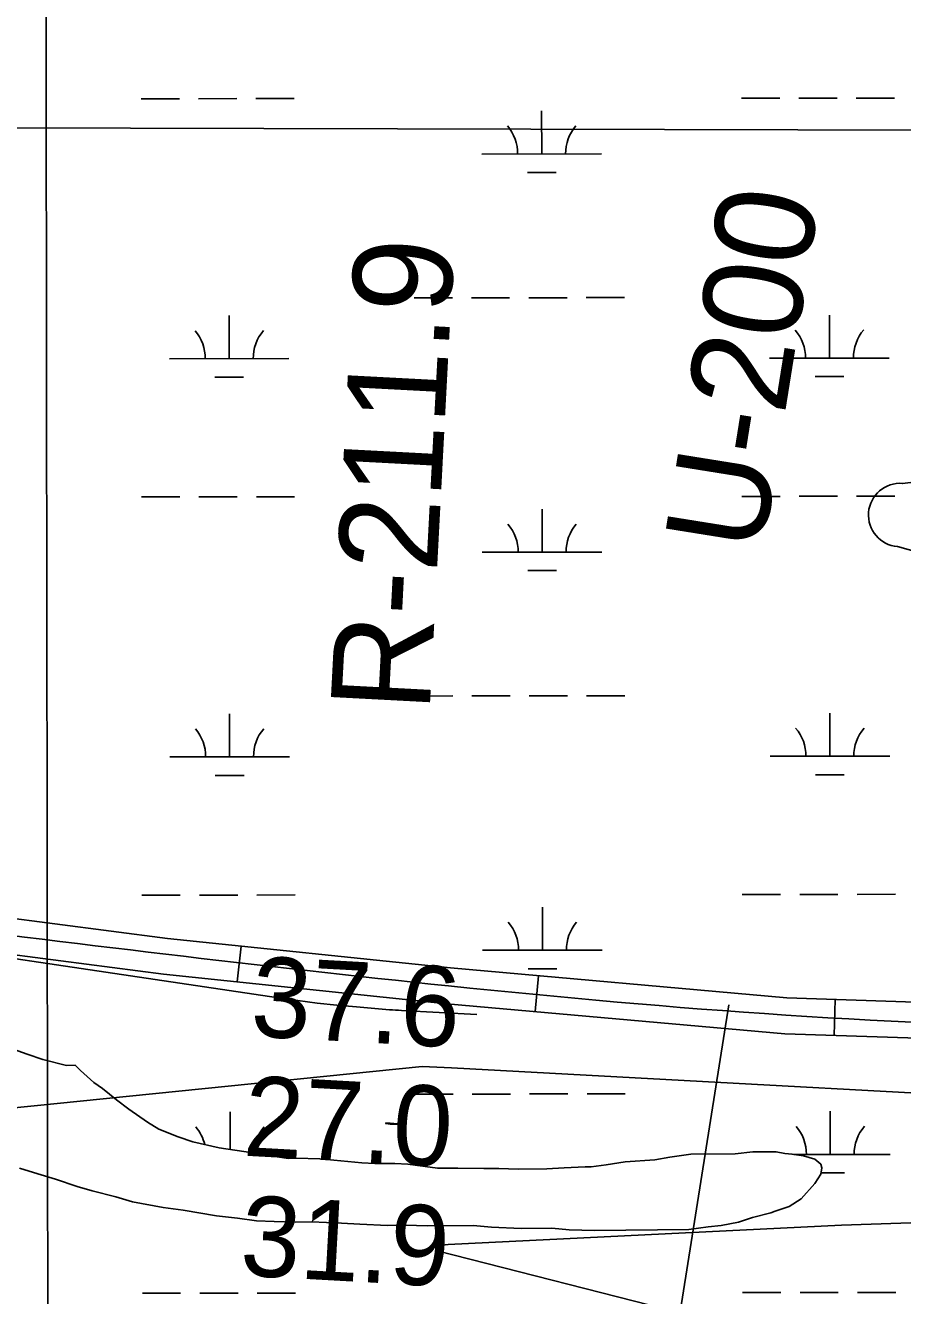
# Model space of a CAD drawing. Extents: x 3297753 to 3335611, y 652252 to 677623.
# Drawn here: x 3328142 to 3328875, y 662077 to 663138 of the extents above; entities that cross this region are included whole.
import ezdxf

# ---------------------------------------------------------------- set-up
doc = ezdxf.new("R2010")
doc.units = 0
for name, color, linetype in [('V-GRID-MAJR', 7, 'Continuous'), ('V-RIVR-EDGE', 7, 'Continuous'), ('V-RIVR-RANG', 7, 'Continuous'), ('V-RIVR-RANG-IDEN', 7, 'Continuous'), ('V-ROAD-CNTR', 7, 'Continuous'), ('V-SITE-VEGE', 7, 'Continuous'), ('V-TOPO-BNDY', 7, 'Continuous'), ('V-TOPO-MAJR', 7, 'Continuous'), ('V-TOPO-MINR', 7, 'Continuous'), ('V-TOPO-WATR-IDEN', 7, 'Continuous'), ('V-WETL-SWMP', 7, 'Continuous')]:
    doc.layers.add(name, color=color, linetype=linetype)

msp = doc.modelspace()

# ---------------------------------------------------------------- linework, layer by layer
at = {"layer": 'V-GRID-MAJR'}
msp.add_spline([(3328166.3, 657657.4), (3328162.4, 660686.2), (3328154.4, 666747.6), (3328146.5, 672809), (3328142.5, 675841.7)], degree=3, dxfattribs=at)
at = {"layer": 'V-RIVR-EDGE'}
msp.add_spline([(3331038.8, 661614.3), (3331015.5, 661616.5), (3330991.1, 661618.6), (3330971.6, 661619.1), (3330955, 661620.8), (3330920.2, 661624.2), (3330900.8, 661626.3), (3330858.5, 661633), (3330839, 661635.1), (3330820.4, 661641.8), (3330802.6, 661644.8), (3330795.5, 661644.8), (3330777.7, 661643.2), (3330759.5, 661643.2), (3330728.8, 661642.9), (3330721.8, 661645.4), (3330715.5, 661647.5), (3330708.5, 661649.6), (3330679.9, 661652.9), (3330636, 661657.2), (3330576.3, 661662.7), (3330543.6, 661667), (3330530.7, 661670.7), (3330500.9, 661672.9), (3330450.8, 661680.9), (3330395.2, 661686.8), (3330354.6, 661693.1), (3330298.3, 661702), (3330271.8, 661703.3), (3330255.6, 661704.6), (3330226.2, 661711.3), (3330209.2, 661713.4), (3330195.1, 661713.8), (3330163.2, 661712.2), (3330101.4, 661712.8), (3330065.4, 661715), (3330053.8, 661717.9), (3330048.8, 661722.1), (3330042.6, 661727.9), (3330032.3, 661733.7), (3330000.8, 661739.2), (3329971.4, 661740.5), (3329959.7, 661738.9), (3329936.5, 661734.8), (3329919.5, 661731.1), (3329896.7, 661731.6), (3329881.4, 661732.8), (3329863.6, 661730.4), (3329856.9, 661734.6), (3329852, 661735.4), (3329837, 661735), (3329820.5, 661737.1), (3329797.3, 661739.3), (3329766.6, 661738.9), (3329750, 661741.5), (3329714, 661745.7), (3329707.8, 661747.4), (3329704, 661754.4), (3329697, 661756.9), (3329690.4, 661751.5), (3329679.2, 661752.4), (3329644.8, 661757.5), (3329618.7, 661762.5), (3329571, 661772.2), (3329537.1, 661776.8), (3329474.5, 661784.8), (3329449.2, 661788.6), (3329412.3, 661794.1), (3329395.8, 661795), (3329382.1, 661795), (3329372.1, 661795), (3329344.4, 661797.6), (3329327.8, 661798.5), (3329318.7, 661797.6), (3329274.3, 661798.2), (3329252.8, 661801.5), (3329195.6, 661807.5), (3329121, 661818.9), (3329075, 661824.8), (3329036.5, 661834.8), (3329003.4, 661842.8), (3328965.2, 661845.4), (3328929.2, 661847.1), (3328910.1, 661848.4), (3328879.1, 661857.2), (3328826.4, 661865.6), (3328781.7, 661870.7), (3328715.8, 661878.7), (3328661.9, 661882.2), (3328658.2, 661885.1), (3328657, 661889.6), (3328635.8, 661889.7), (3328604.4, 661895.2), (3328596.9, 661896), (3328588.6, 661895.2), (3328582, 661895.6), (3328549.7, 661901.9), (3328499.9, 661905.8), (3328480.5, 661910), (3328466, 661917.1), (3328455.2, 661918.3), (3328428.3, 661922.1), (3328418.7, 661923), (3328415.4, 661918.8), (3328409.6, 661918), (3328403.4, 661918.5), (3328401.7, 661921.4), (3328394.7, 661928), (3328342.1, 661938.9), (3328293.2, 661948.6), (3328270.8, 661953.2), (3328208.3, 661968.7), (3328152.4, 661978.3), (3328103.1, 661985.1), (3328040.5, 661995.2), (3327953.1, 662008.7), (3327892.6, 662016.3), (3327875.2, 662015.5), (3327861.1, 662010.6), (3327855.3, 662009.3), (3327844.1, 662010.6), (3327834.5, 662016), (3327815.1, 662023.1), (3327799.3, 662025.2), (3327779, 662028.6), (3327711.5, 662036.6), (3327562.8, 662061.9), (3327513, 662069), (3327479.1, 662074.5), (3327443, 662080), (3327407, 662084.2), (3327362.6, 662088.9), (3327314.1, 662089), (3327294.7, 662089.5), (3327271.4, 662092), (3327231.3, 662096.7), (3327193.1, 662101.7), (3327145.9, 662108.9), (3327115.7, 662116), (3327063.5, 662123.2), (3327027, 662126.2), (3326973.5, 662133.8), (3326935.8, 662138.4), (3326889.8, 662141)], degree=3, dxfattribs=at)
at = {"layer": 'V-RIVR-RANG'}
msp.add_line((3328730, 662319.7), (3328558.4, 661233.2), dxfattribs=at)
at = {"layer": 'V-ROAD-CNTR'}
for p, q in [((3328322.2, 662368.8), (3328319.1, 662338.9)), ((3328570.8, 662343.9), (3328568.1, 662314)), ((3328819.1, 662324), (3328818.1, 662294))]:
    msp.add_line(p, q, dxfattribs=at)
for points in [[(3328024.9, 662405.7), (3328260.8, 662375.2), (3328497.3, 662350.5), (3328778.6, 662325.4), (3329060.1, 662316.1)], [(3328021.1, 662375.9), (3328257.3, 662345.4), (3328494.4, 662320.6), (3328776.8, 662295.4), (3329059.9, 662286.1)]]:
    msp.add_lwpolyline(points, dxfattribs=at)
msp.add_spline([(3328023, 662390.8), (3328495.8, 662335.5), (3329060, 662301.1), (3329435.1, 662310.6), (3329616.6, 662316.2), (3329714.4, 662319.3), (3329771.8, 662311.2), (3329825.2, 662280), (3329861.1, 662218.4), (3329893.4, 662173), (3329949.2, 662161), (3330067.7, 662144.1), (3330256.8, 662152.9), (3330465.5, 662159.9), (3330666.4, 662160.9), (3330821.1, 662128.7), (3330941.1, 662044.6), (3331060.4, 662014.3), (3331187.9, 662003.9), (3331370.8, 662025), (3331521.6, 662046.5), (3331735.9, 662062.2), (3331979.5, 662091.2), (3332173.6, 662104.2), (3332344.3, 662126.6), (3332611.7, 662193.4), (3332889.9, 662244.8), (3333149.7, 662275.7), (3333340.8, 662299.8), (3333416.4, 662311.3)], degree=3, dxfattribs=at)
at = {"layer": 'V-SITE-VEGE'}
for p, q in [((3328143.4, 662278.3), (3328131.6, 662282.5)), ((3328156.5, 662274), (3328143.4, 662278.3)), ((3328176.3, 662269.1), (3328156.5, 662274)), ((3328183.6, 662269.2), (3328176.3, 662269.1)), ((3328188, 662264.9), (3328183.6, 662269.2)), ((3328199.1, 662254.8), (3328188, 662264.9)), ((3328206.4, 662249.7), (3328199.1, 662254.8)), ((3328218.2, 662240.3), (3328206.4, 662249.7)), ((3328228.5, 662232.4), (3328218.2, 662240.3)), ((3328243.9, 662221.6), (3328228.5, 662232.4)), ((3328253.5, 662215.9), (3328243.9, 662221.6)), ((3328269.6, 662209.5), (3328253.5, 662215.9)), ((3328282, 662205.2), (3328269.6, 662209.5)), ((3328304, 662200.3), (3328282, 662205.2)), ((3328317.1, 662198.3), (3328304, 662200.3)), ((3328336.1, 662195.5), (3328317.1, 662198.3)), ((3328750, 662196.7), (3328735.4, 662195.1)), ((3328769.7, 662196.9), (3328750, 662196.7)), ((3328777, 662195.5), (3328769.7, 662196.9)), ((3328347.1, 662193.5), (3328336.1, 662195.5)), ((3328361.7, 662191.4), (3328347.1, 662193.5)), ((3328368.3, 662191.5), (3328361.7, 662191.4)), ((3328388, 662190.9), (3328368.3, 662191.5)), ((3328423.1, 662187.6), (3328388, 662190.9)), ((3328434, 662187), (3328423.1, 662187.6)), ((3328450.8, 662187.2), (3328434, 662187)), ((3328461.8, 662186.6), (3328450.8, 662187.2)), ((3328486.6, 662183.2), (3328461.8, 662186.6)), ((3328627.5, 662186), (3328615.1, 662184.4)), ((3328643.5, 662188.4), (3328627.5, 662186)), ((3328668.3, 662190.1), (3328643.5, 662188.4)), ((3328680.7, 662192.4), (3328668.3, 662190.1)), ((3328698.2, 662194.8), (3328680.7, 662192.4)), ((3328735.4, 662195.1), (3328698.2, 662194.8)), ((3328782.8, 662194.9), (3328777, 662195.5)), ((3328792.4, 662193.5), (3328782.8, 662194.9)), ((3328801.9, 662190.7), (3328792.4, 662193.5)), ((3328807, 662186.4), (3328801.9, 662190.7)), ((3328807.8, 662183.4), (3328807, 662186.4)), ((3328137, 662183.3), (3328152.4, 662178.4)), ((3328152.4, 662178.4), (3328167, 662174.1)), ((3328503.4, 662183.3), (3328486.6, 662183.2)), ((3328525.3, 662182.8), (3328503.4, 662183.3)), ((3328537.7, 662182.9), (3328525.3, 662182.8)), ((3328553.8, 662182.4), (3328537.7, 662182.9)), ((3328577.9, 662182.6), (3328553.8, 662182.4)), ((3328592.5, 662183.5), (3328577.9, 662182.6)), ((3328610, 662184.4), (3328592.5, 662183.5)), ((3328615.1, 662184.4), (3328610, 662184.4)), ((3328802.1, 662170.3), (3328807.1, 662178.3)), ((3328807.1, 662178.3), (3328807.8, 662183.4)), ((3328167, 662174.1), (3328185.3, 662167.8)), ((3328185.3, 662167.8), (3328197.8, 662164.2)), ((3328197.8, 662164.2), (3328217.5, 662159.3)), ((3328790.5, 662157.7), (3328802.1, 662170.3)), ((3328217.5, 662159.3), (3328231.4, 662155.1)), ((3328231.4, 662155.1), (3328257, 662150.2)), ((3328780.4, 662151.1), (3328790.5, 662157.7)), ((3328257, 662150.2), (3328273.8, 662148.2)), ((3328273.8, 662148.2), (3328301.6, 662143.4)), ((3328301.6, 662143.4), (3328319.2, 662141.4)), ((3328749.8, 662142), (3328765.1, 662145.8)), ((3328765.1, 662145.8), (3328768.7, 662147.3)), ((3328768.7, 662147.3), (3328780.4, 662151.1)), ((3328319.2, 662141.4), (3328335.2, 662139.3)), ((3328335.2, 662139.3), (3328349.9, 662138.7)), ((3328349.9, 662138.7), (3328367.4, 662138.2)), ((3328367.4, 662138.2), (3328381.2, 662138.3)), ((3328381.2, 662138.3), (3328406.1, 662137.1)), ((3328406.1, 662137.1), (3328421.4, 662136.5)), ((3328421.4, 662136.5), (3328444.8, 662135.3)), ((3328444.8, 662135.3), (3328459.4, 662135.5)), ((3328459.4, 662135.5), (3328478.4, 662134.9)), ((3328478.4, 662134.9), (3328516.3, 662135.3)), ((3328516.3, 662135.3), (3328531.6, 662134)), ((3328531.6, 662134), (3328556.5, 662132.8)), ((3328556.5, 662132.8), (3328582, 662133)), ((3328582, 662133), (3328596.6, 662131.7)), ((3328696.6, 662132), (3328712.7, 662134.3)), ((3328712.7, 662134.3), (3328723.6, 662135.2)), ((3328723.6, 662135.2), (3328738.2, 662138.2)), ((3328738.2, 662138.2), (3328749.8, 662142)), ((3328596.6, 662131.7), (3328617.8, 662131.2)), ((3328617.8, 662131.2), (3328696.6, 662132))]:
    msp.add_line(p, q, dxfattribs=at)
at = {"layer": 'V-TOPO-BNDY'}
msp.add_line((3324715.9, 663061.4), (3333417.7, 663038.8), dxfattribs=at)
at = {"layer": 'V-TOPO-MAJR'}
msp.add_lwpolyline([(3328453.4, 662220.2), (3328453.4, 662220.2), (3328453.3, 662220.3), (3328446.9, 662220.8), (3328446.1, 662220.8), (3328443.1, 662220.9), (3328443, 662220.9), (3328443, 662220.8), (3328443, 662220.8), (3328443, 662220.7), (3328443.2, 662220.5), (3328447, 662219.9), (3328451.3, 662219.9), (3328453.3, 662220), (3328453.4, 662220.1), (3328453.4, 662220.2)], dxfattribs=at)
at = {"layer": 'V-TOPO-MINR'}
for points in [[(3329122.8, 662233), (3328498.3, 662267), (3328473.7, 662268.2), (3327678.7, 662187.7), (3327661.4, 662188.9), (3327644.2, 662190.4), (3327627.1, 662192.3), (3327173.5, 662470.3)], [(3328519.3, 662311.5), (3328456.5, 662314.9), (3328454, 662315.1), (3328451.4, 662315.3), (3328448.9, 662315.4), (3328446.4, 662315.6), (3328418.7, 662317.9), (3328402.3, 662319.4), (3328386, 662321.1), (3328369.7, 662323.2), (3328353.5, 662325.4), (3327933.3, 662387.8)], [(3328490.6, 662118.8), (3328493, 662119.2), (3328495.5, 662119.5), (3328824.3, 662135.5), (3328923.6, 662138.9), (3329023, 662140.2), (3329122.4, 662138.5), (3329221.8, 662134.7), (3329390.1, 662125.8), (3329405.3, 662124.6), (3329420.4, 662123), (3329435.4, 662120.7), (3329450.3, 662117.9), (3329629.8, 662079.7), (3329728.5, 662056.1)], [(3328691.5, 662061.8), (3328486.3, 662114.1), (3328485.4, 662114.8), (3328485, 662115.6), (3328485.3, 662116.4), (3328486, 662117.3), (3328490.6, 662118.8)]]:
    msp.add_lwpolyline(points, dxfattribs=at)
at = {"layer": 'V-TOPO-WATR-IDEN'}
for points in [[(3328875.4, 662755.3), (3329178.6, 662791.9), (3329190.2, 662936.2), (3329826.7, 662885.1), (3329815.1, 662740.9), (3330118.5, 662655.7)], [(3330114.3, 662602.8), (3329790.6, 662567.9), (3329587.8, 662584.1), (3329575.4, 662429.3), (3329387, 662444.4), (3329399.4, 662599.2), (3329175.3, 662617.2), (3328871.1, 662702.5)]]:
    msp.add_lwpolyline(points, dxfattribs=at)
msp.add_arc((3328873.3, 662728.9), 26.5, 85.4158, 265.4158, dxfattribs=at)
at = {"layer": 'V-WETL-SWMP'}
for p, q in [((3328740.6, 663077.2), (3328772.6, 663077.2)), ((3328788.6, 663077.2), (3328820.6, 663077.3)), ((3328836.6, 663077.3), (3328868.6, 663077.3)), ((3328238.7, 663076.7), (3328270.7, 663076.7)), ((3328286.7, 663076.7), (3328318.7, 663076.8)), ((3328334.7, 663076.8), (3328366.7, 663076.8)), ((3328573.6, 663030.6), (3328573.5, 663066.6)), ((3328523.6, 663030.5), (3328623.6, 663030.6)), ((3328561.6, 663015.1), (3328585.6, 663015.2)), ((3328466.9, 662910.4), (3328498.9, 662910.4)), ((3328514.8, 662910.5), (3328546.8, 662910.5)), ((3328562.8, 662910.5), (3328594.8, 662910.5)), ((3328610.8, 662910.6), (3328642.8, 662910.6)), ((3328312.3, 662859.5), (3328312.3, 662895.5)), ((3328814.2, 662860), (3328814.2, 662896)), ((3328262.3, 662859.5), (3328362.3, 662859.6)), ((3328764.2, 662860), (3328864.2, 662860.1)), ((3328300.3, 662844.1), (3328324.3, 662844.1)), ((3328802.2, 662844.6), (3328826.2, 662844.6)), ((3328239, 662744), (3328271, 662744)), ((3328287, 662744.1), (3328319, 662744.1)), ((3328335, 662744.1), (3328367, 662744.1)), ((3328740.9, 662744.5), (3328772.9, 662744.5)), ((3328788.9, 662744.6), (3328820.9, 662744.6)), ((3328836.9, 662744.6), (3328868.9, 662744.6)), ((3328573.9, 662697.9), (3328573.9, 662733.9)), ((3328523.9, 662697.9), (3328623.9, 662698)), ((3328561.9, 662682.5), (3328585.9, 662682.5)), ((3328467.2, 662577.7), (3328499.2, 662577.8)), ((3328515.2, 662577.8), (3328547.2, 662577.8)), ((3328563.2, 662577.8), (3328595.2, 662577.9)), ((3328611.2, 662577.9), (3328643.2, 662577.9)), ((3328312.6, 662526.8), (3328312.6, 662562.8)), ((3328814.6, 662527.3), (3328814.5, 662563.3)), ((3328262.6, 662526.8), (3328362.6, 662526.9)), ((3328764.6, 662527.3), (3328864.6, 662527.4)), ((3328300.7, 662511.4), (3328324.7, 662511.4)), ((3328802.6, 662511.9), (3328826.6, 662511.9)), ((3328239.4, 662411.3), (3328271.4, 662411.4)), ((3328287.4, 662411.4), (3328319.4, 662411.4)), ((3328335.4, 662411.4), (3328367.4, 662411.5)), ((3328741.3, 662411.8), (3328773.3, 662411.9)), ((3328789.3, 662411.9), (3328821.3, 662411.9)), ((3328837.3, 662411.9), (3328869.3, 662412)), ((3328574.2, 662365.2), (3328574.2, 662401.2)), ((3328524.2, 662365.2), (3328624.2, 662365.3)), ((3328562.3, 662349.8), (3328586.3, 662349.8)), ((3328143.4, 662278.3), (3328131.6, 662282.5)), ((3328156.5, 662274), (3328143.4, 662278.3)), ((3328176.3, 662269.1), (3328156.5, 662274)), ((3328183.6, 662269.2), (3328176.3, 662269.1)), ((3328188, 662264.9), (3328183.6, 662269.2)), ((3328199.1, 662254.8), (3328188, 662264.9)), ((3328206.4, 662249.7), (3328199.1, 662254.8)), ((3328218.2, 662240.3), (3328206.4, 662249.7)), ((3328228.5, 662232.4), (3328218.2, 662240.3)), ((3328467.5, 662245.1), (3328499.5, 662245.1)), ((3328515.5, 662245.1), (3328547.5, 662245.1)), ((3328563.5, 662245.2), (3328595.5, 662245.2)), ((3328611.5, 662245.2), (3328643.5, 662245.2)), ((3328243.9, 662221.6), (3328228.5, 662232.4)), ((3328313, 662198.9), (3328313, 662230.2)), ((3328814.9, 662194.7), (3328814.9, 662230.7)), ((3328253.5, 662215.9), (3328243.9, 662221.6)), ((3328269.6, 662209.5), (3328253.5, 662215.9)), ((3328282, 662205.2), (3328269.6, 662209.5)), ((3328304, 662200.3), (3328282, 662205.2)), ((3328317.1, 662198.3), (3328304, 662200.3)), ((3328336.1, 662195.5), (3328317.1, 662198.3)), ((3328750, 662196.7), (3328735.4, 662195.1)), ((3328769.7, 662196.9), (3328750, 662196.7)), ((3328777, 662195.5), (3328769.7, 662196.9)), ((3328347.1, 662193.5), (3328336.1, 662195.5)), ((3328343.2, 662194.2), (3328363, 662194.2)), ((3328361.7, 662191.4), (3328347.1, 662193.5)), ((3328368.3, 662191.5), (3328361.7, 662191.4)), ((3328388, 662190.9), (3328368.3, 662191.5)), ((3328423.1, 662187.6), (3328388, 662190.9)), ((3328434, 662187), (3328423.1, 662187.6)), ((3328450.8, 662187.2), (3328434, 662187)), ((3328461.8, 662186.6), (3328450.8, 662187.2)), ((3328486.6, 662183.2), (3328461.8, 662186.6)), ((3328627.5, 662186), (3328615.1, 662184.4)), ((3328643.5, 662188.4), (3328627.5, 662186)), ((3328668.3, 662190.1), (3328643.5, 662188.4)), ((3328680.7, 662192.4), (3328668.3, 662190.1)), ((3328698.2, 662194.8), (3328680.7, 662192.4)), ((3328735.4, 662195.1), (3328698.2, 662194.8)), ((3328782.9, 662194.9), (3328777, 662195.5)), ((3328792.4, 662193.5), (3328782.9, 662194.9)), ((3328784.5, 662194.6), (3328864.9, 662194.7)), ((3328801.9, 662190.7), (3328792.4, 662193.5)), ((3328807, 662186.4), (3328801.9, 662190.7)), ((3328807.8, 662183.4), (3328807, 662186.4)), ((3328137, 662183.3), (3328152.4, 662178.4)), ((3328152.4, 662178.4), (3328167, 662174.1)), ((3328503.4, 662183.3), (3328486.6, 662183.2)), ((3328525.3, 662182.8), (3328503.4, 662183.3)), ((3328537.7, 662182.9), (3328525.3, 662182.8)), ((3328553.8, 662182.4), (3328537.7, 662182.9)), ((3328577.9, 662182.6), (3328553.8, 662182.4)), ((3328592.5, 662183.5), (3328577.9, 662182.6)), ((3328610, 662184.4), (3328592.5, 662183.5)), ((3328615.1, 662184.4), (3328610, 662184.4)), ((3328802.1, 662170.3), (3328807.1, 662178.3)), ((3328807.1, 662178.3), (3328807.8, 662183.4)), ((3328807.2, 662179.2), (3328826.9, 662179.3)), ((3328167, 662174.1), (3328185.3, 662167.8)), ((3328185.3, 662167.8), (3328197.8, 662164.2)), ((3328197.8, 662164.2), (3328217.5, 662159.3)), ((3328790.5, 662157.7), (3328802.1, 662170.3)), ((3328217.5, 662159.3), (3328231.4, 662155.1)), ((3328231.4, 662155.1), (3328257, 662150.2)), ((3328780.4, 662151.1), (3328790.5, 662157.7)), ((3328257, 662150.2), (3328273.8, 662148.2)), ((3328273.8, 662148.2), (3328301.6, 662143.4)), ((3328301.6, 662143.4), (3328319.2, 662141.4)), ((3328749.8, 662142), (3328765.1, 662145.8)), ((3328765.1, 662145.8), (3328768.7, 662147.3)), ((3328768.7, 662147.3), (3328780.4, 662151.1)), ((3328319.2, 662141.4), (3328335.2, 662139.3)), ((3328335.2, 662139.3), (3328349.9, 662138.7)), ((3328349.9, 662138.7), (3328367.4, 662138.2)), ((3328367.4, 662138.2), (3328381.2, 662138.3)), ((3328381.2, 662138.3), (3328406.1, 662137.1)), ((3328406.1, 662137.1), (3328421.4, 662136.5)), ((3328421.4, 662136.5), (3328444.8, 662135.3)), ((3328444.8, 662135.3), (3328459.4, 662135.5)), ((3328459.4, 662135.5), (3328478.4, 662134.9)), ((3328478.4, 662134.9), (3328516.3, 662135.3)), ((3328516.3, 662135.3), (3328531.6, 662134)), ((3328531.6, 662134), (3328556.5, 662132.8)), ((3328556.5, 662132.8), (3328582, 662133)), ((3328582, 662133), (3328596.6, 662131.7)), ((3328696.6, 662132), (3328712.7, 662134.3)), ((3328712.7, 662134.3), (3328723.6, 662135.2)), ((3328723.6, 662135.2), (3328738.2, 662138.2)), ((3328738.2, 662138.2), (3328749.8, 662142)), ((3328596.6, 662131.7), (3328617.8, 662131.2)), ((3328617.8, 662131.2), (3328696.6, 662132)), ((3328837.6, 662079.3), (3328869.6, 662079.3)), ((3328239.7, 662078.7), (3328271.7, 662078.7)), ((3328287.7, 662078.7), (3328319.7, 662078.7)), ((3328335.7, 662078.8), (3328367.7, 662078.8)), ((3328741.6, 662079.2), (3328773.6, 662079.2)), ((3328789.6, 662079.2), (3328821.6, 662079.2))]:
    msp.add_line(p, q, dxfattribs=at)
for centre, start, end in [((3328518.3, 663031), 359.2865, 40.8301), ((3328628.8, 663031.1), 139.2865, 180.8301), ((3328257.1, 662859.9), 359.2865, 40.8301), ((3328367.6, 662860), 139.2865, 180.8301), ((3328759, 662860.4), 359.2865, 40.8301), ((3328869.5, 662860.6), 139.2865, 180.8301), ((3328518.7, 662698.3), 359.2865, 40.8301), ((3328629.2, 662698.4), 139.2865, 180.8301), ((3328257.4, 662527.3), 359.2865, 40.8301), ((3328367.9, 662527.4), 139.2865, 180.8301), ((3328759.3, 662527.8), 359.2865, 40.8301), ((3328869.8, 662527.9), 139.2865, 180.8301), ((3328519, 662365.7), 359.2865, 40.8301), ((3328629.5, 662365.8), 139.2865, 180.8301), ((3328257.7, 662194.6), 13.8239, 40.8301), ((3328368.2, 662194.7), 139.2865, 177.896), ((3328759.7, 662195.1), 359.2865, 40.8301), ((3328870.1, 662195.2), 139.2865, 180.8301)]:
    msp.add_arc(centre, 35.2, start, end, dxfattribs=at)

# ---------------------------------------------------------------- texts
at = {"layer": 'V-RIVR-RANG'}
for s, p in [('37.6', (3328329.5, 662293.5)), ('27.0', (3328323.2, 662193.7)), ('31.9', (3328320.6, 662093.7))]:
    msp.add_text(s, height=67, rotation=356.8483, dxfattribs=at).set_placement(p)
at = {"layer": 'V-RIVR-RANG-IDEN'}
for s, rotation, p in [('U-200', 80.8813, (3328758.1, 662696)), ('R-211.9', 86.9916, (3328479.8, 662563.4))]:
    msp.add_text(s, height=83, rotation=rotation, dxfattribs=at).set_placement(p)

doc.saveas('drawing.dxf')
